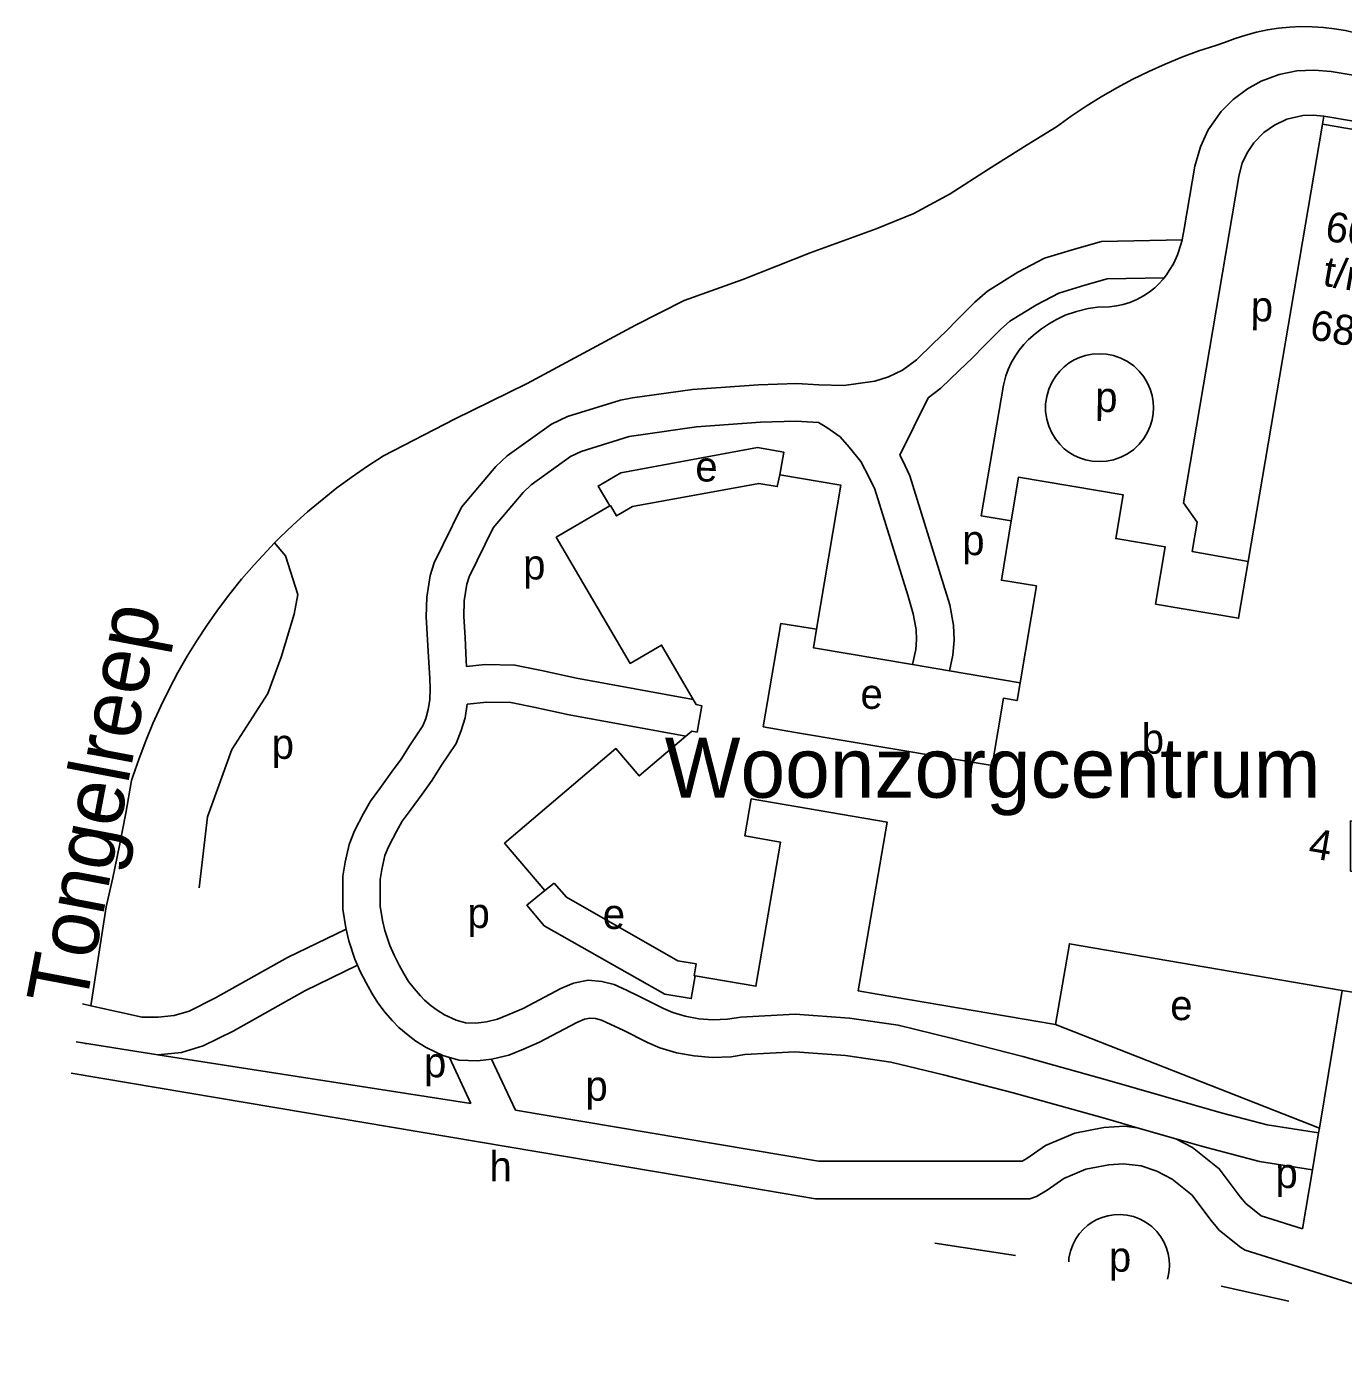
# Model space of a CAD drawing. Extents: x 161258 to 163262, y 380749 to 382054.
# Drawn here: x 161257.9 to 161433.4, y 380873 to 381050.6 of the extents above; entities that cross this region are included whole.
import ezdxf

# ---------------------------------------------------------------- set-up
doc = ezdxf.new("R2010")
doc.units = 0
for name, color, linetype in [('BLT_Basislijn', 7, 'Continuous'), ('BLT_Bebouwing', 7, 'Continuous'), ('BLT_Bebouwing_beschrifting', 7, 'Continuous'), ('BLT_Centroide', 7, 'Continuous'), ('BLT_Huisnummer_reeks', 7, 'Continuous'), ('BLT_Waternaam_spoorwegen', 7, 'Continuous')]:
    doc.layers.add(name, color=color, linetype=linetype)

msp = doc.modelspace()

# ---------------------------------------------------------------- linework, layer by layer
at = {"layer": 'BLT_Basislijn'}
for p, q in [((161430.58, 381037.58), (161430.76, 381038.64)), ((161374.24, 380993.48), (161378.05, 381001.11)), ((161268.49, 380933.29), (161266.45, 380920.1)), ((161430.17, 380903.79), (161433.22, 380922.11)), ((161275.36, 380913.56), (161264.47, 380915.26)), ((161265.8, 380915.05), (161265.68, 380915.07)), ((161317.09, 380907.05), (161275.36, 380913.56)), ((161314.23, 380913.21), (161317.09, 380907.05)), ((161319.85, 380912.98), (161323.01, 380906.18)), ((161263.79, 380911.1), (161337.58, 380898.66)), ((161337.58, 380898.66), (161345.23, 380897.37)), ((161427.93, 380890.37), (161429.24, 380898.21)), ((161378.91, 380888.44), (161389.69, 380886.81)), ((161426.1, 380880.7), (161417.06, 380882.7))]:
    msp.add_line(p, q, dxfattribs=at)
for points in [[(161417.53, 381048.44), (161418.93, 381048.98), (161420.35, 381049.44), (161421.79, 381049.82), (161423.26, 381050.13), (161424.73, 381050.35), (161426.22, 381050.5), (161427.71, 381050.57), (161429.21, 381050.56), (161430.7, 381050.47), (161432.18, 381050.3), (161433.66, 381050.04), (161435.11, 381049.72), (161436.55, 381049.31), (161436.93, 381049.19)], [(161496.79, 381048.97), (161469.54, 381041.43), (161467.11, 381040.79), (161464.64, 381040.34), (161462.19, 381040), (161459.97, 381039.97), (161458.22, 381040.13), (161431.76, 381044.58), (161429.49, 381044.79), (161427.18, 381044.67), (161424.83, 381044.19), (161422.43, 381043.31), (161420.57, 381042.27), (161418.68, 381040.88), (161417.08, 381039.27), (161415.33, 381036.84), (161414.34, 381034.54), (161413.57, 381031.99), (161412.16, 381023.61), (161411.87, 381022.14)], [(161395.15, 381037.24), (161397.09, 381038.64), (161399.08, 381039.97), (161401.11, 381041.23), (161403.19, 381042.43), (161405.3, 381043.55), (161407.45, 381044.61), (161409.64, 381045.59), (161411.85, 381046.49), (161414.09, 381047.33), (161416.36, 381048.08), (161417.53, 381048.44)], [(161430.76, 381038.64), (161429.38, 381038.76), (161427.98, 381038.71), (161425.85, 381038.22), (161424.17, 381037.42), (161422.78, 381036.45), (161421.43, 381035.07), (161420.62, 381033.9), (161419.89, 381032.43), (161419.43, 381030.61), (161412.04, 380987.1), (161413.9, 380984.52), (161413.22, 380980.61), (161420.7, 380979.31)], [(161454.44, 381003.44), (161455.09, 381012.43), (161455.02, 381012.88), (161454.7, 381013.3), (161454.14, 381013.51), (161450.21, 381013.81), (161451.86, 381035.09), (161430.76, 381038.64)], [(161380.97, 381028.29), (161386.08, 381031.6), (161391.24, 381034.84), (161395.15, 381037.24)], [(161380.97, 381028.29), (161376.12, 381025.68), (161371.09, 381023.62), (161362.32, 381020.45), (161353.35, 381016.89), (161345.53, 381014.09), (161339.04, 381010.8), (161324.6, 381003.01), (161314.9, 380998.27), (161305.43, 380993.39)], [(161300.44, 380930.3), (161300.4, 380930.46), (161300.01, 380932.95), (161300, 380934.95), (161300, 380937.36), (161300.32, 380939.22), (161300.84, 380941.59), (161301.57, 380943.41), (161302.79, 380945.69), (161303.71, 380947.36), (161304.94, 380949.06), (161306.52, 380951.21), (161307.77, 380952.97), (161308.99, 380954.88), (161309.96, 380956.32), (161310.67, 380957.39), (161311.08, 380958.39), (161311.41, 380959.55), (161311.63, 380960.86), (161311.65, 380962.33), (161311.6, 380963.75), (161311.46, 380965.82), (161311.31, 380968.87), (161311.13, 380971.9), (161311.23, 380974.53), (161311.65, 380977.41), (161312.2, 380979.11), (161315.82, 380986.53), (161320.41, 380991.95), (161321.92, 380993.36), (161327.81, 380997.6), (161329.98, 380998.63), (161337.01, 381000.79), (161338.62, 381001.09), (161346.64, 381002.2), (161355.42, 381002.83), (161360.46, 381003.01), (161363.48, 381002.83), (161366.78, 381002.77), (161368.69, 381003), (161370.9, 381003.34), (161372.75, 381003.92), (161374.63, 381004.79), (161376.47, 381006.19), (161378.7, 381008.35), (161380.42, 381010), (161381.96, 381011.54), (161384.24, 381013.85), (161385.94, 381015.34), (161389.98, 381017.84), (161393.52, 381019.71), (161397.53, 381020.92), (161401.14, 381021.94), (161411.87, 381022.14)], [(161411.87, 381022.14), (161411.77, 381021.65), (161411.26, 381020.17), (161410.71, 381018.97), (161410.17, 381018.06), (161409.8, 381017.5), (161409.47, 381017.1)], [(161378.05, 381001.11), (161379.73, 381002.38), (161382.18, 381004.75), (161383.92, 381006.43), (161385.51, 381008.02), (161387.67, 381010.21), (161388.92, 381011.3), (161392.47, 381013.5), (161395.43, 381015.06), (161398.93, 381016.12), (161401.88, 381016.96), (161409.47, 381017.1)], [(161409.47, 381017.1), (161409.34, 381016.93), (161408.77, 381016.29), (161408.24, 381015.78), (161407.49, 381015.2), (161406.73, 381014.68), (161405.84, 381014.2), (161404.9, 381013.81), (161404, 381013.53), (161403.14, 381013.35), (161402.19, 381013.24), (161400.62, 381013.17), (161399.34, 381012.99), (161397.8, 381012.63), (161396.31, 381012.12), (161395.15, 381011.55), (161394.19, 381011.03), (161393.14, 381010.29), (161392.29, 381009.65), (161391.41, 381008.89), (161390.76, 381008.19), (161390.16, 381007.45), (161389.62, 381006.66), (161389.1, 381005.75), (161388.71, 381004.9), (161388.39, 381004.02), (161388.07, 381002.81), (161385.08, 380985.4), (161389.1, 380984.72)], [(161408.05, 380999.79), (161408.01, 381000.58), (161407.87, 381001.4), (161407.63, 381002.24), (161407.26, 381003.08), (161406.77, 381003.89), (161406.16, 381004.66), (161405.43, 381005.35), (161404.6, 381005.94), (161403.7, 381006.4), (161402.75, 381006.73), (161401.78, 381006.93), (161400.82, 381006.99), (161399.89, 381006.92), (161399.02, 381006.75), (161398.22, 381006.48), (161397.49, 381006.15), (161396.82, 381005.75), (161396.17, 381005.25), (161395.56, 381004.65), (161394.99, 381003.95), (161394.5, 381003.15), (161394.1, 381002.26), (161393.83, 381001.3), (161393.68, 381000.3), (161393.68, 380999.28), (161393.83, 380998.28), (161394.1, 380997.33), (161394.5, 380996.44), (161394.99, 380995.64), (161395.56, 380994.93), (161396.17, 380994.33), (161396.82, 380993.84), (161397.49, 380993.44), (161398.22, 380993.1), (161399.02, 380992.84), (161399.89, 380992.66), (161400.82, 380992.6), (161401.78, 380992.66), (161402.75, 380992.85), (161403.7, 380993.18), (161404.6, 380993.65), (161405.43, 380994.24), (161406.16, 380994.92), (161406.77, 380995.69), (161407.26, 380996.51), (161407.63, 380997.35), (161407.87, 380998.19), (161408.01, 380999.01), (161408.05, 380999.79)], [(161316.51, 380965.3), (161316.46, 380966.11), (161316.3, 380969.15), (161316.14, 380971.96), (161316.21, 380974.07), (161316.54, 380976.27), (161316.85, 380977.25), (161320.04, 380983.78), (161324.03, 380988.49), (161325.1, 380989.49), (161330.37, 380993.28), (161331.8, 380993.96), (161338.2, 380995.93), (161339.41, 380996.15), (161347.16, 380997.23), (161355.69, 380997.84), (161360.4, 380998), (161363.4, 380997.83)], [(161375.96, 380965.56), (161376.38, 380967.55), (161376.49, 380968.92), (161376.44, 380970.24), (161376.03, 380972.31), (161375.3, 380974.79), (161370.91, 380988.92), (161370.16, 380990.5), (161369.06, 380992.61), (161367.5, 380994.55), (161366.31, 380995.89), (161364.54, 380997.13), (161363.4, 380997.83)], [(161335.6, 380986.69), (161334.04, 380989.34), (161337.09, 380991.13), (161355.3, 380994.5), (161358.78, 380993.87), (161358.27, 380990.86)], [(161305.43, 380993.39), (161303.31, 380992.02), (161301.24, 380990.59), (161299.22, 380989.09), (161297.25, 380987.53), (161295.32, 380985.91), (161293.41, 380984.19)], [(161380.89, 380964.72), (161381.34, 380966.82), (161381.5, 380968.82), (161381.42, 380970.83), (161380.9, 380973.5), (161380.08, 380976.24), (161375.58, 380990.73), (161374.64, 380992.72), (161374.24, 380993.48)], [(161293.41, 380984.19), (161291.64, 380982.49), (161290.93, 380981.76)], [(161290.93, 380981.76), (161289.88, 380980.69), (161288.18, 380978.84), (161286.53, 380976.93), (161284.95, 380974.97), (161283.44, 380972.97), (161281.98, 380970.91), (161280.6, 380968.81), (161279.28, 380966.67), (161278.03, 380964.49), (161276.85, 380962.27), (161275.74, 380960.01), (161274.7, 380957.72), (161273.74, 380955.39), (161272.85, 380953.04), (161272.03, 380950.66), (161271.85, 380950.09)], [(161280.86, 380935.81), (161281.98, 380945.26), (161285.2, 380954.23), (161290.04, 380961.71), (161291.79, 380966.53), (161293.51, 380972.26), (161294, 380974.89), (161292.37, 380980.06), (161290.93, 380981.76)], [(161363.13, 380970.26), (161362.74, 380967.8), (161375.96, 380965.56)], [(161316.51, 380965.3), (161318.99, 380965.55), (161322.96, 380965.48), (161326.49, 380964.76), (161331.17, 380963.75), (161346.71, 380960.91)], [(161375.96, 380965.56), (161380.89, 380964.72)], [(161380.89, 380964.72), (161390.28, 380963.13)], [(161430.06, 380903.14), (161423.21, 380904.23), (161417.07, 380905.81), (161401.93, 380910.18), (161390.64, 380913.33), (161381.29, 380915.73), (161374.02, 380917.5), (161367.55, 380918.45), (161360.29, 380918.97), (161353.07, 380918.56), (161351.29, 380918.29), (161349.33, 380918.21), (161347.46, 380918.36), (161345.66, 380918.68), (161343.99, 380919.19), (161342.74, 380919.73), (161339.55, 380921.34), (161337.82, 380922.15), (161336.18, 380922.9), (161334.54, 380923.34), (161332.71, 380923.48), (161330.76, 380923.11), (161329.06, 380922.4), (161324.06, 380919.73), (161322.16, 380918.91), (161320.62, 380918.29), (161319.15, 380917.93), (161317.74, 380917.75), (161316.35, 380917.8), (161315.13, 380918.16), (161313.56, 380918.9), (161312.59, 380919.52), (161311.8, 380920.1), (161310.9, 380920.84), (161310.35, 380921.43), (161309.52, 380922.38), (161308.78, 380923.34), (161308.2, 380924.28), (161307.54, 380925.51), (161306.84, 380926.83), (161306.28, 380928.1), (161305.63, 380930.11), (161305.31, 380931.43), (161305.01, 380933.36), (161305, 380934.97), (161305, 380936.93), (161305.22, 380938.26), (161305.63, 380940.11), (161306.1, 380941.29), (161307.18, 380943.3), (161307.94, 380944.68), (161308.98, 380946.11), (161310.57, 380948.28), (161311.92, 380950.17), (161313.17, 380952.14), (161314.11, 380953.54), (161315.12, 380955.04), (161315.81, 380956.75), (161316.3, 380958.44), (161316.6, 380960.28)], [(161316.6, 380960.28), (161319.2, 380960.55), (161322.41, 380960.49), (161325.47, 380959.86), (161330.2, 380958.85), (161345.72, 380956.01)], [(161271.85, 380950.09), (161271.1, 380945.76), (161270.27, 380941.43), (161269.37, 380937.13), (161268.49, 380933.29)], [(161326.92, 380935.46), (161324.56, 380933.49), (161326.85, 380930.75), (161342.94, 380921.63), (161346.46, 380921.05), (161346.96, 380924.08)], [(161300.44, 380930.3), (161292.62, 380926.53), (161283.06, 380921.13), (161279.52, 380919.39), (161277.55, 380918.77), (161275.39, 380918.58), (161273.25, 380918.55), (161266.45, 380920.1)], [(161301.97, 380925.48), (161301.6, 380926.3), (161300.81, 380928.76), (161300.44, 380930.3)], [(161301.97, 380925.48), (161294.93, 380922.09), (161285.39, 380916.7), (161281.38, 380914.74), (161278.53, 380913.84), (161275.36, 380913.56)], [(161314.23, 380913.21), (161313.35, 380913.47), (161311.14, 380914.51), (161309.76, 380915.39), (161308.73, 380916.15), (161307.47, 380917.18), (161306.63, 380918.08), (161305.66, 380919.21), (161304.66, 380920.48), (161303.87, 380921.78), (161303.12, 380923.16), (161302.34, 380924.65), (161301.97, 380925.48)], [(161266.45, 380920.1), (161265.31, 380920.36)], [(161402.6, 380904.78), (161400.56, 380905.37), (161389.35, 380908.5), (161380.08, 380910.88), (161373.07, 380912.58), (161367, 380913.48), (161360.25, 380913.96), (161353.59, 380913.58), (161351.76, 380913.3), (161349.22, 380913.21), (161346.83, 380913.4), (161344.48, 380913.81), (161342.26, 380914.49), (161340.63, 380915.19), (161337.36, 380916.85), (161335.73, 380917.61), (161334.49, 380918.17), (161333.69, 380918.39), (161332.98, 380918.45), (161332.21, 380918.3), (161331.2, 380917.88), (161326.24, 380915.22), (161324.09, 380914.3), (161322.15, 380913.51), (161320.05, 380913.01), (161319.85, 380912.98)], [(161430.17, 380903.79), (161395.02, 380917.6)], [(161319.85, 380912.98), (161317.96, 380912.74), (161315.54, 380912.83), (161314.23, 380913.21)], [(161323.01, 380906.18), (161363.42, 380899.37), (161390.58, 380899.37)], [(161405.89, 380903.83), (161404.19, 380904.03), (161401.46, 380903.88), (161397.59, 380903.11), (161393.67, 380901.48), (161391.19, 380899.72), (161390.58, 380899.37)], [(161405.89, 380903.83), (161402.6, 380904.78)], [(161411.05, 380902.34), (161405.89, 380903.83)], [(161429.24, 380898.21), (161430.06, 380903.14)], [(161430.06, 380903.14), (161430.17, 380903.79)], [(161414.44, 380901.36), (161411.05, 380902.34)], [(161422.43, 380892.1), (161420.35, 380893.74), (161419.63, 380894.61), (161416.82, 380898.37), (161413.25, 380901.22), (161411.05, 380902.34)], [(161429.24, 380898.21), (161422.19, 380899.33), (161414.44, 380901.36)], [(161420.29, 380887.53), (161419.7, 380887.89), (161416.84, 380890.15), (161415.7, 380891.52), (161413.2, 380894.86), (161410.53, 380897), (161408.49, 380898.03), (161406.4, 380898.74), (161404.03, 380899.02), (161402.09, 380898.91), (161399.05, 380898.3), (161396.1, 380897.08), (161393.9, 380895.51), (161392.46, 380894.69), (161391.57, 380894.37)], [(161345.23, 380897.37), (161363, 380894.37), (161391.57, 380894.37)], [(161410.2, 380885.54), (161410.16, 380886.26), (161410.03, 380887.01), (161409.81, 380887.78), (161409.48, 380888.55), (161409.05, 380889.31), (161408.5, 380890.01), (161407.84, 380890.66), (161407.1, 380891.21), (161406.28, 380891.66), (161405.41, 380891.99), (161404.52, 380892.19), (161403.64, 380892.27), (161402.78, 380892.24), (161401.96, 380892.1), (161401.21, 380891.88), (161400.52, 380891.59), (161399.9, 380891.25), (161399.3, 380890.83), (161398.72, 380890.31), (161398.17, 380889.71), (161397.69, 380889.01), (161397.29, 380888.22), (161396.99, 380887.37), (161396.8, 380886.47), (161396.76, 380885.95)], [(161422.43, 380892.1), (161427.93, 380890.37)], [(161420.29, 380887.53), (161440.31, 380881.24), (161488.67, 380872.97)], [(161409.92, 380883.66), (161410.03, 380884.07), (161410.16, 380884.82), (161410.2, 380885.54)]]:
    msp.add_lwpolyline(points, dxfattribs=at)
at = {"layer": 'BLT_Bebouwing'}
for points in [[(161420.7, 380979.31), (161430.58, 381037.58)], [(161430.58, 381037.58), (161441.76, 381035.68), (161437.41, 381010.08), (161444.63, 381008.85), (161444.02, 381005.18)], [(161335.6, 380986.69), (161335.69, 380986.75), (161336.48, 380985.37), (161338.62, 380986.62), (161355.46, 380989.7), (161357.91, 380989.28), (161358.27, 380990.86)], [(161358.27, 380990.86), (161366.4, 380989.46), (161363.13, 380970.26)], [(161389.1, 380984.72), (161390.07, 380990.52), (161404.01, 380988.2), (161403.03, 380982.35), (161409.63, 380981.23), (161408.33, 380973.62), (161419.41, 380971.74), (161420.7, 380979.31)], [(161346.71, 380960.91), (161342.49, 380968.15), (161338.33, 380965.72), (161328.47, 380982.53), (161335.6, 380986.69)], [(161390.28, 380963.13), (161392.47, 380976.03), (161387.79, 380976.8), (161389.1, 380984.72)], [(161363.13, 380970.26), (161358.39, 380971.01), (161356.06, 380957.27), (161360.34, 380956.52), (161386.55, 380952.09), (161388.07, 380961.07), (161389.88, 380960.75), (161390.28, 380963.13)], [(161345.72, 380956.01), (161346.52, 380956.69), (161347.24, 380956.56), (161347.85, 380960.07), (161347.09, 380960.25), (161346.71, 380960.91)], [(161326.92, 380935.46), (161321.57, 380941.75), (161336.42, 380954.37), (161339.53, 380950.71), (161345.72, 380956.01)], [(161395.02, 380917.6), (161371.23, 380921.64), (161368.71, 380922.06), (161372.55, 380944.57), (161354.45, 380947.66), (161353.61, 380942.72), (161358.34, 380941.91), (161355.07, 380922.69), (161346.96, 380924.08)], [(161439.55, 380948.97), (161439.56, 380948.27), (161437.78, 380948.59), (161437.82, 380944.14), (161434.32, 380944.72), (161434.32, 380938.04), (161441.71, 380936.74), (161439.06, 380921.19), (161433.22, 380922.11)], [(161346.96, 380924.08), (161346.86, 380924.09), (161347.13, 380925.67), (161344.67, 380926.08), (161329.81, 380934.55), (161328.18, 380936.42), (161326.92, 380935.46)], [(161433.22, 380922.11), (161396.86, 380928.35), (161395.02, 380917.6)]]:
    msp.add_lwpolyline(points, dxfattribs=at)

# ---------------------------------------------------------------- texts
at = {"layer": 'BLT_Bebouwing_beschrifting'}
msp.add_text('Woonzorgcentrum', height=8, dxfattribs=at).set_placement((161342.92, 380947.82))
at = {"layer": 'BLT_Centroide'}
for s, p in [('p', (161421, 381011.32)), ('p', (161400.27, 380999.25)), ('e', (161346.97, 380989.98)), ('e', (161368.98, 380959.68)), ('e', (161334.63, 380930.35)), ('e', (161410.27, 380918.2))]:
    msp.add_text(s, height=4, rotation=359, dxfattribs=at).set_placement(p)
for s, p in [('p', (161382.57, 380980.14)), ('p', (161324.05, 380976.9)), ('b', (161406.49, 380953.68)), ('p', (161290.53, 380952.99)), ('p', (161316.63, 380930.46)), ('p', (161310.83, 380910.56)), ('p', (161332.35, 380907.43)), ('h', (161319.56, 380896.69)), ('p', (161424.32, 380895.8)), ('p', (161402.12, 380884.65))]:
    msp.add_text(s, height=4, dxfattribs=at).set_placement(p)
at = {"layer": 'BLT_Huisnummer_reeks'}
for s, rotation, p in [('600', 350.0637, (161430.77, 381022.1)), ('t/m', 350.0632, (161430.47, 381016.09)), ('682', 350.2484, (161428.73, 381008.96)), ('4', 350.2668, (161428.56, 380939.85))]:
    msp.add_text(s, height=4, rotation=rotation, dxfattribs=at).set_placement(p)
at = {"layer": 'BLT_Waternaam_spoorwegen'}
msp.add_text('Tongelreep', height=8, rotation=79.2207, dxfattribs=at).set_placement((161265.69, 380919.66))

doc.saveas('drawing.dxf')
